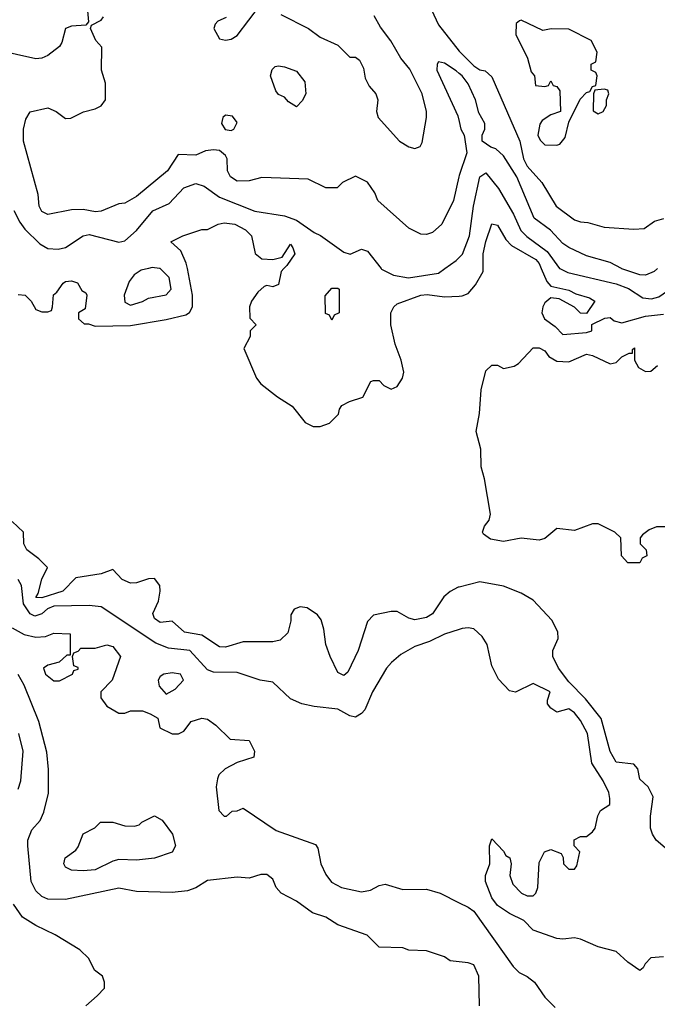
# Model space of a CAD drawing. Header units: inches. Extents: x 1793389 to 1900389, y 320802 to 470796.
# Tile 500 of 656: x 1868515 to 1870670, y 387515 to 390840. Entities that reach past the tile are written whole.
import ezdxf

# ---------------------------------------------------------------- set-up
doc = ezdxf.new("R2010")
doc.units = ezdxf.units.IN
doc.header["$MEASUREMENT"] = 0
for name, color, linetype in [('B8368', 7, 'Continuous'), ('B8369', 7, 'Continuous'), ('B8378', 7, 'Continuous'), ('B8379', 7, 'Continuous')]:
    doc.layers.add(name, color=color, linetype=linetype)

msp = doc.modelspace()

# ---------------------------------------------------------------- linework, layer by layer
at = {"layer": 'B8368', "color": 2}
for points, elevation in [([(1868510, 389912), (1868534, 389910), (1868554, 389890), (1868570, 389862), (1868590, 389854), (1868610, 389854), (1868622, 389858), (1868626, 389870), (1868628.9, 389911.1), (1868640.4, 389919.6), (1868662, 389950), (1868670, 389956), (1868690, 389958), (1868710, 389952), (1868725.4, 389925.4), (1868738, 389918), (1868742, 389910), (1868736, 389864), (1868714, 389850), (1868714, 389830), (1868732.7, 389812.7), (1868747.3, 389812.7), (1868770, 389804.7), (1868890, 389808), (1869010, 389827.3), (1869076.5, 389843.5), (1869089.2, 389850.8), (1869099, 389870), (1869099.3, 389910), (1869081.6, 390000)], 198), ([(1868950.5, 390000), (1868925.9, 389994.1), (1868901.7, 389978.3), (1868884.4, 389955.6), (1868868.2, 389910), (1868870, 389886), (1868890, 389876.3), (1868930, 389888.2), (1868950, 389899.3), (1869010, 389910.6), (1869027, 389930), (1869019.7, 389970), (1868990, 389999.7), (1868987.3, 390000)], 202), ([(1869408, 390000), (1869398, 389990), (1869390, 389946), (1869370, 389938), (1869350, 389942), (1869341, 389939), (1869319.8, 389920.2), (1869298, 389890), (1869291.3, 389870), (1869292.7, 389832.7), (1869314, 389810), (1869294, 389790), (1869294, 389770), (1869272, 389730), (1869314.8, 389630), (1869330, 389611), (1869386.2, 389566.2), (1869435.5, 389535.5), (1869479.8, 389479.8), (1869506.4, 389466.4), (1869530, 389466), (1869562, 389478), (1869592.5, 389507.5), (1869595.3, 389524.7), (1869603.1, 389536.9), (1869628.9, 389551.1), (1869674.6, 389565.4), (1869702, 389618), (1869710, 389622), (1869730, 389622), (1869745.4, 389605.4), (1869770, 389592), (1869790, 389602), (1869808.7, 389630), (1869813.2, 389650), (1869804, 389690), (1869784.1, 389744.1), (1869769.2, 389810), (1869769.3, 389850), (1869779, 389870), (1869790, 389881), (1869870, 389910.4), (1869892.3, 389912.3), (1869950, 389904), (1870000, 389906.8)], 198), ([(1869736.4, 390000), (1869738, 389998), (1869777.6, 389977.6), (1869828.7, 389968.7), (1869930, 389984.4), (1869951.8, 390000)], 202), ([(1870000, 388924.1), (1869996.7, 388923.3), (1869970, 388909.5), (1869948.7, 388891.3), (1869910, 388834), (1869890, 388820.9), (1869850, 388813.2), (1869830, 388819), (1869790, 388841.2), (1869770, 388841.2), (1869710, 388829), (1869690, 388808), (1869658.8, 388710), (1869623.5, 388636.5), (1869610, 388625.2), (1869590, 388635.3), (1869563.7, 388690), (1869549.6, 388730), (1869542.5, 388782.5), (1869533.4, 388813.4), (1869521.2, 388830), (1869486.4, 388853.6), (1869462.8, 388857.2), (1869442, 388850), (1869431.3, 388830), (1869431, 388810), (1869421, 388770), (1869395.2, 388744.8), (1869370, 388739), (1869270, 388739), (1869210, 388720.9), (1869190, 388722), (1869130, 388761.6), (1869071.6, 388771.6), (1869030, 388808.7), (1868990, 388804), (1868970, 388818), (1868964.7, 388835.3), (1868984, 388876), (1868989.2, 388910), (1868989, 388930), (1868970, 388952.7), (1868950, 388952.3), (1868910, 388938), (1868890, 388937), (1868861.2, 388950), (1868830, 388984), (1868790, 388969.3), (1868704.5, 388955.5), (1868661, 388910), (1868590, 388888), (1868570, 388889.2), (1868577.5, 388902.5), (1868590, 388951.3), (1868608.7, 388990), (1868579.7, 389019.7), (1868539, 389050), (1868529, 389070), (1868528, 389110), (1868490, 389146)], 198), ([(1870000, 388781.4), (1869950, 388765.6), (1869899.5, 388740.5), (1869850, 388723.7), (1869803.4, 388696.6), (1869771, 388670), (1869754.8, 388650), (1869707.3, 388570), (1869680.7, 388510), (1869670, 388497.2), (1869650, 388484.5), (1869630, 388489.5), (1869590, 388512), (1869510, 388520.7), (1869468.7, 388530), (1869430, 388547), (1869370, 388602.7), (1869328, 388610), (1869250, 388636.2), (1869170, 388637), (1869150, 388644.5), (1869090, 388709.6), (1869018.4, 388718.4), (1868974.6, 388734.6), (1868790, 388857), (1868750, 388862), (1868630, 388859.8), (1868608.9, 388851.1), (1868590, 388833.7), (1868566.3, 388826.3), (1868550, 388834), (1868527.5, 388867.5), (1868520.7, 388930), (1868510, 388949.2)], 202), ([(1868490, 388787), (1868530, 388764.5), (1868570, 388755.1), (1868602.8, 388757.2), (1868630, 388768.7), (1868686, 388766), (1868686, 388694), (1868674, 388694), (1868648.9, 388671.1), (1868610, 388661), (1868595.3, 388650), (1868602, 388630), (1868630, 388608), (1868650, 388608), (1868694, 388630), (1868698, 388642), (1868712.7, 388647.3), (1868712.7, 388652.7), (1868698, 388658), (1868694, 388690), (1868698, 388702), (1868712.7, 388707.3), (1868722, 388718), (1868770, 388718), (1868810, 388728.7), (1868830, 388724), (1868855.3, 388690), (1868828, 388610), (1868789.2, 388570.8), (1868789, 388550), (1868810, 388522), (1868850, 388498), (1868870, 388498), (1868890, 388506), (1868930, 388506), (1868956.4, 388496.4), (1868982, 388482), (1868988.9, 388448.9), (1869030, 388428.7), (1869051.3, 388428.7), (1869070, 388438), (1869094, 388470), (1869130, 388482), (1869150, 388478), (1869178, 388458), (1869226, 388410), (1869290, 388406), (1869308, 388370), (1869306, 388350), (1869250, 388331.3), (1869209.1, 388310.9), (1869188, 388290), (1869183.1, 388276.9), (1869179, 388250), (1869188, 388170), (1869206, 388150), (1869214, 388150), (1869232.7, 388167.3), (1869250, 388168), (1869270, 388178), (1869382, 388102), (1869514.5, 388054.5), (1869522, 388042), (1869532.3, 387990), (1869550, 387953.2), (1869568.1, 387928.1), (1869602, 387910), (1869670, 387894.5), (1869699.9, 387900.1), (1869730, 387916), (1869750, 387920.9), (1869810, 387902.9), (1869890, 387903.7), (1869935.3, 387890), (1870000, 387857.7)], 206), ([(1870000, 387658.7), (1869970, 387662), (1869950, 387675.3), (1869890, 387695.3), (1869830, 387698), (1869810, 387706), (1869730, 387708), (1869688.9, 387748.9), (1869590, 387784), (1869549.4, 387809.4), (1869504.5, 387824.5), (1869450, 387864), (1869398, 387890), (1869382, 387910), (1869370, 387938), (1869350, 387953.2), (1869330, 387953.2), (1869290, 387941.2), (1869250, 387944), (1869150, 387933.2), (1869110, 387909), (1869082, 387898), (1869030, 387893.2), (1868910, 387896), (1868850, 387907), (1868670, 387869.6), (1868610, 387869.7), (1868590, 387878.7), (1868570, 387898), (1868553.6, 387930), (1868542.7, 388050), (1868542.7, 388070), (1868555.5, 388104.5), (1868584, 388136), (1868596.2, 388163.8), (1868611.9, 388228.1), (1868611.9, 388308.1), (1868606.2, 388366.2), (1868579.6, 388470), (1868530, 388593.2), (1868510, 388629.2)], 210), ([(1868510, 388242), (1868519.3, 388270), (1868526.6, 388370), (1868512, 388430)], 214), ([(1868738, 387510), (1868776.5, 387543.5), (1868802, 387570), (1868802, 387590), (1868795.3, 387610), (1868768, 387630), (1868748.7, 387670), (1868718.6, 387698.6), (1868635.3, 387750), (1868570, 387781.2), (1868524, 387810), (1868493.6, 387853.6)], 214)]:
    msp.add_lwpolyline(points, dxfattribs=dict(at, elevation=elevation))
for points, elevation in [([(1869570, 389826), (1869562, 389842), (1869548.4, 389848.4), (1869547.3, 389907.3), (1869570, 389934), (1869590, 389934), (1869594, 389930), (1869594, 389850), (1869578, 389842)], 198), ([(1869030, 388634.5), (1869002, 388630), (1868990, 388622), (1868982.8, 388610), (1868986, 388590), (1869010, 388562), (1869040.2, 388579.8), (1869068, 388610), (1869058, 388630)], 206), ([(1868910, 388002), (1868850, 388004), (1868830, 387999), (1868770, 387969.5), (1868730, 387966), (1868690, 387968.7), (1868670, 387978), (1868664, 387990), (1868669.2, 388010), (1868704.5, 388035.5), (1868712.7, 388047.3), (1868730, 388091), (1868769, 388111), (1868788, 388130), (1868830, 388130.8), (1868870, 388118), (1868903.1, 388116.9), (1868919, 388121), (1868928, 388130), (1868970, 388151.3), (1868996.9, 388136.9), (1869031.3, 388090), (1869042, 388050), (1869030, 388028.7), (1868970, 388009)], 206)]:
    msp.add_lwpolyline(points, close=True, dxfattribs=dict(at, elevation=elevation))
at = {"layer": 'B8369', "color": 2}
for points, elevation in [([(1869213, 390847), (1869184.9, 390835.1), (1869175.3, 390824.7), (1869171, 390810), (1869190, 390776), (1869210, 390770.8), (1869230, 390774.8), (1869250, 390787.3), (1869328.7, 390890)], 210), ([(1869898.4, 390890), (1869930, 390822.8), (1870000, 390733.8)], 210), ([(1868744, 390870), (1868747.3, 390832.7), (1868738, 390822), (1868690, 390818.8), (1868670, 390810.8), (1868657, 390763), (1868649.3, 390750), (1868610, 390719.3), (1868590, 390710.5), (1868570, 390708.2), (1868437.3, 390737.3), (1868390.4, 390770.4), (1868320.3, 390800.3), (1868286, 390830), (1868251, 390850)], 206), ([(1870000, 390314.5), (1869998.4, 390310), (1869981.2, 390230), (1869941.2, 390150), (1869910, 390121), (1869890, 390114.8), (1869870, 390116), (1869830, 390136), (1869724.7, 390230), (1869715.3, 390255.3), (1869690, 390292), (1869650, 390312), (1869606, 390290), (1869587.3, 390272.7), (1869550, 390272), (1869490, 390302), (1869332.9, 390307.1), (1869290, 390296), (1869250, 390294.8), (1869227.3, 390310), (1869217.3, 390330), (1869216, 390370), (1869210, 390382), (1869190, 390398), (1869170, 390401), (1869143.2, 390396.8), (1869110, 390382.8), (1869050, 390384.7), (1869014, 390330), (1868910, 390242.8), (1868870, 390221), (1868850, 390218.8), (1868790, 390194), (1868770.9, 390190.9), (1868730, 390198.8), (1868690, 390198), (1868610, 390182), (1868590, 390192), (1868581, 390210), (1868578, 390250), (1868528, 390430), (1868528.2, 390470), (1868536.3, 390503.7), (1868550, 390528.7), (1868610, 390542), (1868638, 390530), (1868670, 390506), (1868687.3, 390507.3), (1868730.9, 390529.1), (1868770, 390539), (1868790, 390549), (1868804.7, 390570), (1868805.4, 390625.4), (1868792, 390670), (1868792.7, 390747.3), (1868772, 390770), (1868754, 390810), (1868758, 390822), (1868790, 390838), (1868798, 390850)], 206), ([(1869397.5, 390857.5), (1869490.4, 390810.4), (1869530, 390781), (1869590, 390754), (1869630, 390714), (1869650, 390714), (1869663.6, 390703.6), (1869676.8, 390676.8), (1869682.8, 390642.8), (1869696, 390616), (1869718, 390590), (1869724.7, 390570), (1869721, 390530), (1869726, 390510), (1869798, 390430), (1869830, 390411), (1869850, 390404.7), (1869868.4, 390411.6), (1869874.6, 390425.4), (1869889.3, 390510), (1869889.2, 390530), (1869874.5, 390590), (1869832.9, 390672.9), (1869802.7, 390710), (1869769.3, 390769.3), (1869734.6, 390814.6), (1869713.2, 390853.2)], 210), ([(1870000, 390658.9), (1869990, 390667.3), (1869950, 390693), (1869930, 390698), (1869925.2, 390690), (1869924.5, 390670), (1869995.5, 390515.5), (1870000, 390496.1)], 206), ([(1868495.4, 390195.4), (1868515.9, 390155.9), (1868532.5, 390132.5), (1868583.1, 390083.1), (1868610, 390068), (1868644.7, 390064.7), (1868670, 390070.3), (1868729.8, 390110.2), (1868750, 390115.2), (1868850, 390088.4), (1868870, 390093.4), (1868910, 390128), (1868965.3, 390194.7), (1869020.5, 390219.5), (1869070, 390272), (1869110, 390286.7), (1869138, 390278), (1869190, 390241.3), (1869310, 390193.4), (1869410, 390178.3), (1869450, 390162.6), (1869510, 390121.6), (1869531.7, 390111.7), (1869610, 390054.9), (1869631.7, 390048.3), (1869670, 390064.7), (1869690, 390058), (1869736.4, 390000)], 202), ([(1869081.6, 390000), (1869078, 390018), (1869059.3, 390059.3), (1869026, 390090), (1869066, 390110), (1869130, 390132), (1869150, 390132), (1869186, 390150), (1869205.6, 390154.4), (1869242, 390150), (1869278, 390130), (1869298, 390110), (1869310.6, 390050.6), (1869333, 390033), (1869370, 390030.4), (1869402, 390038), (1869430, 390082), (1869438, 390070), (1869444.7, 390050), (1869418, 390010), (1869408, 390000)], 198), ([(1869951.8, 390000), (1869990, 390027.3), (1870000, 390037.5)], 202), ([(1868987.3, 390000), (1868963, 390003), (1868950.5, 390000)], 202)]:
    msp.add_lwpolyline(points, dxfattribs=dict(at, elevation=elevation))
for points, elevation in [([(1869450, 390546), (1869423.1, 390563.1), (1869410, 390578), (1869390, 390588), (1869380.2, 390600.2), (1869362, 390650), (1869368.4, 390671.6), (1869378, 390682), (1869390, 390684.7), (1869410, 390681), (1869450, 390666), (1869478, 390630), (1869482, 390590), (1869470, 390566)], 206), ([(1869210, 390518), (1869201.3, 390510), (1869197.4, 390490), (1869209.4, 390469.4), (1869230, 390465.5), (1869238.4, 390470), (1869250, 390493.2), (1869234.6, 390514.6)], 210)]:
    msp.add_lwpolyline(points, close=True, dxfattribs=dict(at, elevation=elevation))
at = {"layer": 'B8378', "color": 2}
for points, elevation in [([(1870000, 389906.8), (1870010, 389907.3), (1870030, 389916), (1870054.9, 389945.1), (1870080.9, 389990), (1870081, 390000)], 198), ([(1870277.2, 390000), (1870296.5, 389956.5), (1870310, 389940.5), (1870370, 389927.3), (1870394.2, 389914.2), (1870440.7, 389900.7), (1870458, 389890), (1870430, 389848), (1870410, 389848.7), (1870389.5, 389869.5), (1870337.6, 389897.6), (1870310, 389900.7), (1870290, 389884.5), (1870282.3, 389870), (1870279.6, 389850), (1870288.5, 389830), (1870323.9, 389803.9), (1870350, 389777.3), (1870430, 389784), (1870448, 389790), (1870448.7, 389811.3), (1870492, 389832), (1870510, 389834), (1870523.6, 389823.6), (1870550, 389816), (1870630, 389839), (1870690, 389845.7)], 198), ([(1870339.4, 390000), (1870339.6, 389999.6), (1870366.9, 389986.9), (1870530, 389947.6), (1870571.9, 389931.9), (1870620.8, 389900.8), (1870650, 389897), (1870675.2, 389904.8), (1870740.9, 389950), (1870779.9, 390000)], 202), ([(1870670.4, 390000), (1870659, 389990), (1870630, 389977.3), (1870610, 389978), (1870550, 389999.3), (1870548.7, 390000)], 206), ([(1870710, 389128), (1870667.3, 389127.3), (1870642, 389118), (1870619.6, 389100.4), (1870612, 389090), (1870612, 389070), (1870632, 389050), (1870634, 389030), (1870618, 389022), (1870610, 389006), (1870570, 389006), (1870548, 389030), (1870546, 389090), (1870526, 389110), (1870470, 389138), (1870450, 389138), (1870390, 389115.3), (1870330, 389122), (1870290, 389088), (1870270, 389082), (1870210, 389089), (1870150, 389078), (1870105.6, 389085.6), (1870082.7, 389102.7), (1870079, 389110), (1870086, 389130), (1870101.2, 389150), (1870106, 389170), (1870085.2, 389290), (1870074, 389330), (1870073.2, 389390), (1870057.2, 389450), (1870069.2, 389510), (1870074, 389590), (1870090, 389654), (1870110, 389674), (1870130, 389674), (1870150, 389662), (1870186, 389670), (1870200.4, 389679.6), (1870250, 389732), (1870270, 389732), (1870290, 389722), (1870303, 389703), (1870330, 389686.8), (1870370, 389684.7), (1870430, 389710.4), (1870450, 389706), (1870510, 389678), (1870530, 389682), (1870550, 389702), (1870574, 389714), (1870586, 389714), (1870586, 389726), (1870592, 389732), (1870592, 389690), (1870605.4, 389665.4), (1870630, 389652), (1870647.3, 389652.7), (1870670, 389672)], 194), ([(1870712.3, 388030), (1870666, 388070), (1870653.2, 388090), (1870646.6, 388110), (1870646.6, 388150), (1870656, 388216), (1870639, 388250), (1870610, 388275.3), (1870603.7, 388310), (1870590, 388326), (1870530, 388332.7), (1870510, 388369), (1870480.1, 388480.1), (1870427, 388547), (1870370, 388604.7), (1870335.8, 388650), (1870316.2, 388690), (1870317, 388710), (1870334.5, 388750), (1870333.4, 388773.4), (1870312.9, 388812.9), (1870250, 388879.6), (1870210, 388903.6), (1870150, 388927), (1870070, 388942), (1870000, 388924.1)], 198), ([(1870690, 387675.1), (1870647.5, 387672.5), (1870628.1, 387651.9), (1870622, 387638), (1870610, 387629), (1870570, 387657.2), (1870530, 387693.2), (1870470, 387709.2), (1870410, 387735.6), (1870390, 387739.6), (1870350, 387735.1), (1870330, 387737.6), (1870250, 387765.6), (1870218, 387798), (1870170, 387822), (1870130, 387849.4), (1870110, 387875.3), (1870089.3, 387930), (1870089.3, 387950), (1870104, 387990), (1870102, 388050), (1870110, 388074), (1870150, 388032), (1870158, 388018), (1870171, 388010), (1870176, 387990), (1870171, 387950), (1870181.4, 387921.4), (1870210.6, 387890.6), (1870230, 387881), (1870250, 387881), (1870259, 387890), (1870266, 387910), (1870270, 387994), (1870288.7, 388030), (1870310, 388038), (1870344.7, 388024.7), (1870351.3, 388011.3), (1870352, 387990), (1870370, 387972), (1870390, 387972), (1870397.2, 387982.8), (1870408, 388030), (1870388, 388050), (1870389.1, 388070.9), (1870410, 388082), (1870430, 388082), (1870450, 388098), (1870459, 388110), (1870468.4, 388151.6), (1870478, 388170), (1870508.7, 388190), (1870509.2, 388210), (1870506, 388230), (1870486.6, 388270), (1870448.7, 388330), (1870434, 388430), (1870410, 388474), (1870390, 388499), (1870370, 388512.7), (1870330, 388502), (1870310, 388515.3), (1870299, 388530), (1870298, 388542), (1870308, 388570), (1870250, 388599), (1870190.8, 388569.2), (1870170, 388574), (1870132.9, 388612.9), (1870110, 388658), (1870094.7, 388730), (1870077.4, 388757.4), (1870050, 388782.9), (1870030, 388787), (1870010, 388784.5), (1870000, 388781.4)], 202), ([(1870000, 387857.7), (1870030, 387842.7), (1870050, 387829.2), (1870182.5, 387642.5), (1870202.5, 387622.5), (1870230, 387609), (1870254, 387590), (1870290, 387539), (1870324.1, 387504.1)], 206), ([(1870069.2, 387510), (1870066, 387610), (1870050, 387648.7), (1870030, 387655.3), (1870000, 387658.7)], 210)]:
    msp.add_lwpolyline(points, dxfattribs=dict(at, elevation=elevation))
at = {"layer": 'B8379', "color": 2, "elevation": 214}
for points in [[(1870210, 390838), (1870203.6, 390836.4), (1870192.7, 390827.3), (1870192, 390790), (1870231.3, 390710), (1870243.6, 390663.6), (1870254, 390650), (1870258, 390618), (1870290, 390614), (1870302, 390618), (1870310, 390634), (1870318, 390618), (1870330, 390614), (1870339.6, 390599.6), (1870342, 390530), (1870310, 390519), (1870280.3, 390499.7), (1870272.2, 390487.8), (1870265.3, 390450), (1870273.3, 390433.3), (1870290, 390418), (1870330, 390416.3), (1870340.2, 390419.8), (1870358, 390442), (1870370, 390494), (1870408.4, 390571.6), (1870430, 390594), (1870442, 390598), (1870450, 390614), (1870462, 390618), (1870466, 390650), (1870462, 390662), (1870446, 390670), (1870446, 390690), (1870462, 390698), (1870466, 390730), (1870446, 390770), (1870370, 390808), (1870311.1, 390808.9), (1870283.1, 390803.1)], [(1870490, 390606), (1870458, 390602), (1870454, 390590), (1870452.7, 390532.7), (1870470, 390522), (1870486, 390530), (1870498, 390550), (1870498, 390570), (1870506, 390590), (1870502, 390602)]]:
    msp.add_lwpolyline(points, close=True, dxfattribs=at)
at = {"layer": 'B8379', "color": 2}
for points, elevation in [([(1870000, 390733.8), (1870003, 390730), (1870050, 390683.8), (1870070, 390670.8), (1870087.5, 390667.5), (1870110, 390646.8), (1870205.3, 390430), (1870216.9, 390370), (1870230, 390346), (1870279.3, 390290), (1870327.3, 390210), (1870390, 390163.8), (1870410, 390158), (1870435.2, 390155.2), (1870490, 390139.1), (1870590, 390132.4), (1870624.8, 390135.2), (1870660.1, 390159.9), (1870691.7, 390168.3)], 210), ([(1870548.7, 390000), (1870510, 390020.5), (1870430, 390043), (1870370, 390070.6), (1870350, 390084.9), (1870308.9, 390128.9), (1870253, 390170), (1870194.9, 390310), (1870150, 390380.7), (1870124.4, 390404.4), (1870106.8, 390410), (1870077.3, 390430), (1870077.3, 390450), (1870086.8, 390470), (1870086.8, 390490), (1870066, 390526), (1870055.5, 390570), (1870030, 390624), (1870010, 390650.4), (1870000, 390658.9)], 206), ([(1870000, 390496.1), (1870006, 390470), (1870017.2, 390450), (1870026, 390390), (1870000, 390314.5)], 206), ([(1870000, 390037.5), (1870011.1, 390048.9), (1870035.1, 390110), (1870048.5, 390210), (1870069.6, 390310), (1870090, 390322.8), (1870132.7, 390270), (1870183.9, 390183.9), (1870208.4, 390128.4), (1870228.3, 390108.3), (1870297.4, 390057.4), (1870339.4, 390000)], 202), ([(1870081, 390000), (1870081.6, 390050), (1870090, 390091.3), (1870110, 390151.3), (1870130, 390146), (1870157.6, 390097.6), (1870177.2, 390077.2), (1870259.3, 390030), (1870270, 390016.3), (1870277.2, 390000)], 198)]:
    msp.add_lwpolyline(points, dxfattribs=dict(at, elevation=elevation))

doc.saveas('drawing.dxf')
